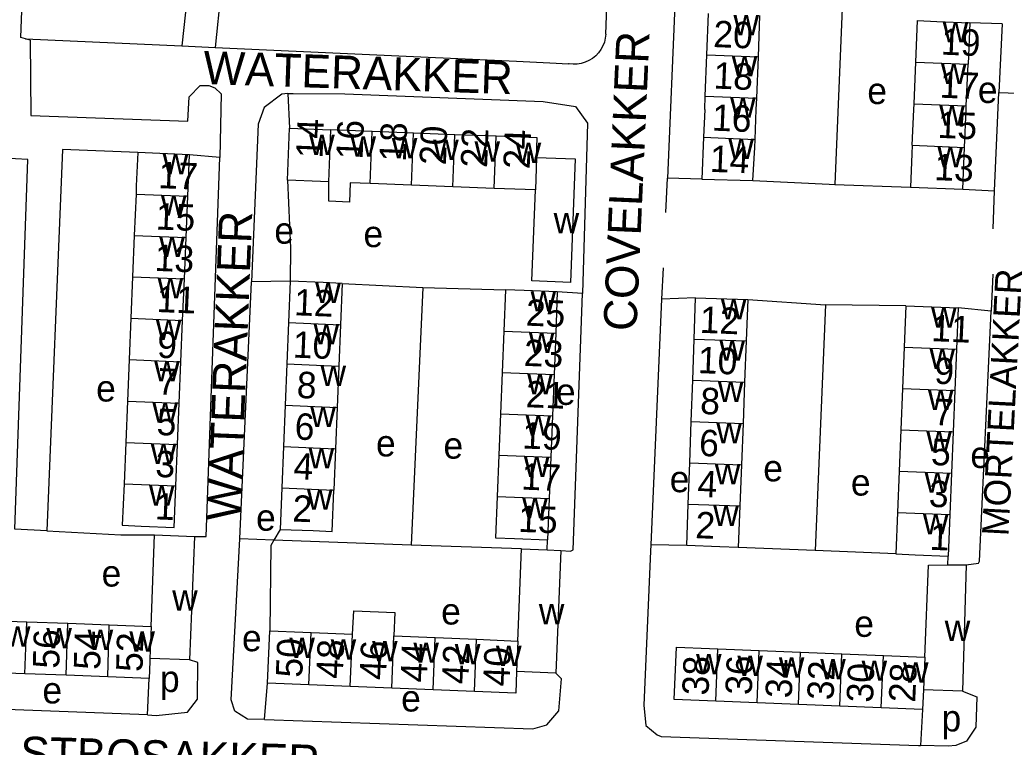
# Model space of a CAD drawing. Extents: x 159675 to 162108, y 386471 to 388472.
# Drawn here: x 161525.1 to 161674.3, y 386653.6 to 386763.5 of the extents above; entities that cross this region are included whole.
import ezdxf

# ---------------------------------------------------------------- set-up
doc = ezdxf.new("R2010")
doc.units = 0
for name, color, linetype in [('BLT_Basislijn', 7, 'Continuous'), ('BLT_Bebouwing', 7, 'Continuous'), ('BLT_Centroide', 7, 'Continuous'), ('BLT_Huisnummer', 7, 'Continuous'), ('BLT_Huisnummer_ tussenligend', 7, 'Continuous'), ('BLT_Onderverdeling_panden', 7, 'Continuous'), ('BLT_Straatnaam', 7, 'Continuous'), ('BLT_Straatnaam_verkleind', 7, 'Continuous')]:
    doc.layers.add(name, color=color, linetype=linetype)

msp = doc.modelspace()

# ---------------------------------------------------------------- linework, layer by layer
at = {"layer": 'BLT_Basislijn'}
for p, q in [((161625.12, 386789.54), (161623.04, 386739.57)), ((161613.69, 386761.38), (161614.35, 386778.2)), ((161649.44, 386765.3), (161648.35, 386738.66)), ((161673.63, 386762.9), (161668.73, 386763.1)), ((161673.63, 386762.9), (161673.12, 386752.56)), ((161526.63, 386760.48), (161525.92, 386760.67)), ((161525.92, 386760.67), (161549.58, 386759.58)), ((161549.58, 386759.58), (161554.59, 386759.35)), ((161554.59, 386759.35), (161600.21, 386757.26)), ((161600.21, 386757.26), (161605.21, 386757.03)), ((161605.21, 386757.03), (161608.04, 386756.9)), ((161565.59, 386752.4), (161565.86, 386747.14)), ((161672.5, 386737.69), (161673.12, 386752.56)), ((161555.33, 386742.71), (161550.73, 386743.13)), ((161622.78, 386734.38), (161623.04, 386739.57)), ((161628.2, 386739.45), (161623.04, 386739.57)), ((161648.35, 386738.66), (161659.75, 386738.24)), ((161667.69, 386737.94), (161672.5, 386737.69)), ((161672.28, 386731.96), (161672.5, 386737.69)), ((161622.37, 386726.06), (161622.14, 386721.29)), ((161672.24, 386725.08), (161671.97, 386719.5)), ((161558.34, 386685.07), (161560.13, 386723.93)), ((161565.94, 386724.01), (161560.13, 386723.93)), ((161573.82, 386723.68), (161586, 386723.08)), ((161586, 386723.08), (161584.27, 386684.14)), ((161586, 386723.08), (161598.5, 386722.71)), ((161610.15, 386722.18), (161606.36, 386722.4)), ((161627.28, 386721.51), (161622.14, 386721.29)), ((161622.14, 386721.29), (161620.48, 386684.16)), ((161635.15, 386721.24), (161646.9, 386720.43)), ((161646.9, 386720.43), (161645.33, 386683.29)), ((161659.05, 386720.29), (161646.9, 386720.43)), ((161671.97, 386719.5), (161666.99, 386719.98)), ((161529.15, 386686.29), (161524.29, 386686.54)), ((161564.44, 386686.51), (161563.51, 386684.89)), ((161563.51, 386684.89), (161558.34, 386685.07)), ((161584.27, 386684.14), (161563.51, 386684.89)), ((161604.81, 386683.39), (161604.87, 386684.91)), ((161625.93, 386684.08), (161620.48, 386684.16)), ((161600.94, 386683.54), (161584.27, 386684.14)), ((161645.33, 386683.29), (161633.73, 386683.76)), ((161657.58, 386682.8), (161645.33, 386683.29)), ((161665.41, 386681.13), (161665.49, 386682.46)), ((161544.4, 386658.45), (161544.61, 386663.94)), ((161562.05, 386657.75), (161562.54, 386663.26)), ((161544.4, 386658.45), (161506.8, 386659.92)), ((161661.61, 386659.27), (161661.31, 386653.83))]:
    msp.add_line(p, q, dxfattribs=at)
for points in [[(161673.12, 386752.56), (161728.61, 386750.56), (161730.1, 386784.65)], [(161585.67, 386779.31), (161565.72, 386780.09), (161555.49, 386767.77), (161554.59, 386759.35)], [(161525.92, 386760.67), (161525.21, 386760.85), (161525.88, 386778.41)], [(161555.43, 386775.52), (161550.68, 386769.81), (161549.58, 386759.58)], [(161526.63, 386760.48), (161526.74, 386749.06), (161550.47, 386748.22), (161550.69, 386751.89), (161552.34, 386753.62), (161553.65, 386753.59), (161554.57, 386753.24), (161555.5, 386752.33), (161555.33, 386742.71)], [(161613.69, 386761.38), (161613.62, 386760.77), (161613.47, 386760.16), (161613.25, 386759.59), (161612.95, 386759.04), (161612.59, 386758.54), (161612.16, 386758.1), (161611.68, 386757.7), (161611.15, 386757.38), (161610.59, 386757.12), (161609.99, 386756.95), (161609.38, 386756.84), (161608.76, 386756.82), (161608.15, 386756.88), (161608.04, 386756.9)], [(161565.59, 386752.4), (161564.71, 386752.29), (161562.02, 386750.27), (161561.11, 386747.74), (161560.13, 386723.93)], [(161565.59, 386752.4), (161566.42, 386752.4), (161574.23, 386752.36), (161604.2, 386751.18), (161609.09, 386750.42), (161610.93, 386747.92), (161610.15, 386722.18)], [(161542.9, 386743.46), (161531.51, 386743.91), (161529.15, 386686.29)], [(161524.29, 386686.54), (161526.29, 386742.43), (161520.65, 386742.71), (161520.06, 386742.73)], [(161551.49, 386685.44), (161553.23, 386685.41), (161555.33, 386742.71)], [(161565.55, 386739.28), (161566, 386729), (161565.94, 386724.01)], [(161635.95, 386739.22), (161647.48, 386738.69), (161648.35, 386738.66)], [(161606.9, 386683.3), (161608.34, 386683.23), (161608.77, 386683.43), (161610.15, 386722.18)], [(161668.2, 386681.16), (161670.04, 386681.39), (161670.23, 386681.68), (161671.97, 386719.5)], [(161529.15, 386686.29), (161540.34, 386685.7), (161545.46, 386685.69)], [(161562.05, 386657.75), (161559.5, 386657.79), (161557.59, 386659.03), (161557.04, 386660.75), (161558.34, 386685.07)], [(161563.51, 386684.89), (161563.05, 386684.08), (161562.86, 386671.15)], [(161620.48, 386684.16), (161620.44, 386683.23), (161619.45, 386659.94), (161619.74, 386656.86), (161621.44, 386655.45), (161622.06, 386655.17)], [(161544.4, 386658.45), (161545.71, 386658.38), (161550.43, 386658.87), (161551.92, 386660.82), (161551.99, 386666.36), (161550.73, 386666.76)], [(161562.05, 386657.75), (161602.65, 386656.36), (161604.79, 386656.95), (161606.58, 386659.05), (161606.99, 386663.89), (161606.15, 386664.76)], [(161667.66, 386662.03), (161669.82, 386661.19), (161669.64, 386656.6), (161668.26, 386654.51), (161666.65, 386653.84), (161665.48, 386653.72), (161661.31, 386653.83)], [(161622.06, 386655.17), (161660.96, 386653.84), (161661.31, 386653.83)]]:
    msp.add_lwpolyline(points, dxfattribs=at)
at = {"layer": 'BLT_Bebouwing'}
for p, q in [((161628.99, 386758.23), (161629.24, 386764.47)), ((161636.76, 386757.92), (161637.01, 386764.16)), ((161668.73, 386763.1), (161668.47, 386756.81)), ((161628.74, 386752), (161628.99, 386758.23)), ((161636.52, 386751.69), (161636.76, 386757.92)), ((161660.31, 386750.85), (161660.57, 386757.14)), ((161668.21, 386750.52), (161668.47, 386756.81)), ((161628.66, 386750), (161628.74, 386752)), ((161636.45, 386750), (161636.52, 386751.69)), ((161628.66, 386750), (161628.49, 386745.77)), ((161636.27, 386745.46), (161636.45, 386750)), ((161660.05, 386744.56), (161660.27, 386750)), ((161660.27, 386750), (161660.31, 386750.85)), ((161667.95, 386744.23), (161668.19, 386750)), ((161668.19, 386750), (161668.21, 386750.52)), ((161565.55, 386739.28), (161565.86, 386747.14)), ((161565.86, 386747.14), (161572.11, 386746.9)), ((161578.36, 386746.65), (161572.11, 386746.9)), ((161584.61, 386746.41), (161578.36, 386746.65)), ((161590.85, 386746.16), (161584.61, 386746.41)), ((161597.1, 386745.92), (161590.85, 386746.16)), ((161628.49, 386745.77), (161628.2, 386739.45)), ((161667.69, 386737.94), (161667.95, 386744.23)), ((161550.73, 386743.13), (161542.9, 386743.46)), ((161550.47, 386736.88), (161550.73, 386743.13)), ((161628.2, 386739.45), (161635.95, 386739.22)), ((161584.3, 386738.54), (161578.05, 386738.79)), ((161590.55, 386738.3), (161584.3, 386738.54)), ((161596.79, 386738.05), (161590.55, 386738.3)), ((161603.04, 386737.81), (161596.79, 386738.05)), ((161659.75, 386738.24), (161667.69, 386737.94)), ((161542.64, 386737.2), (161542.38, 386730.94)), ((161550.21, 386730.62), (161550.47, 386736.88)), ((161542.38, 386730.94), (161542.12, 386724.68)), ((161549.95, 386724.36), (161550.21, 386730.62)), ((161542.12, 386724.68), (161541.86, 386718.43)), ((161549.69, 386718.1), (161549.95, 386724.36)), ((161565.94, 386724.01), (161565.69, 386717.76)), ((161573.82, 386723.68), (161573.56, 386717.44)), ((161598.5, 386722.71), (161598.25, 386716.46)), ((161606.36, 386722.4), (161606.11, 386716.15)), ((161627.05, 386715.27), (161627.28, 386721.51)), ((161627.28, 386721.51), (161635.15, 386721.24)), ((161659.05, 386720.29), (161666.99, 386719.98)), ((161666.99, 386719.98), (161666.74, 386713.73)), ((161541.86, 386718.43), (161541.61, 386712.17)), ((161549.43, 386711.84), (161549.69, 386718.1)), ((161565.69, 386717.76), (161565.44, 386711.51)), ((161573.56, 386717.44), (161573.31, 386711.2)), ((161598.25, 386716.46), (161598, 386710.22)), ((161606.11, 386716.15), (161605.86, 386709.9)), ((161626.83, 386709.04), (161627.05, 386715.27)), ((161634.93, 386714.99), (161634.68, 386708.75)), ((161658.81, 386714.05), (161658.57, 386707.8)), ((161666.74, 386713.73), (161666.49, 386707.49)), ((161541.61, 386712.17), (161541.35, 386705.91)), ((161549.17, 386705.59), (161549.43, 386711.84)), ((161565.44, 386711.51), (161565.19, 386705.26)), ((161598, 386710.22), (161597.75, 386703.97)), ((161605.86, 386709.9), (161605.62, 386703.65)), ((161626.61, 386702.8), (161626.83, 386709.04)), ((161634.68, 386708.75), (161634.45, 386702.52)), ((161658.57, 386707.8), (161658.32, 386701.55)), ((161666.49, 386707.49), (161666.24, 386701.24)), ((161541.35, 386705.91), (161541.09, 386699.65)), ((161548.91, 386699.33), (161549.17, 386705.59)), ((161565.19, 386705.26), (161564.94, 386699.01)), ((161573.06, 386704.95), (161572.81, 386698.7)), ((161597.75, 386703.97), (161597.5, 386697.72)), ((161605.62, 386703.65), (161605.37, 386697.41)), ((161626.38, 386696.56), (161626.61, 386702.8)), ((161634.45, 386702.52), (161634.21, 386696.28)), ((161658.32, 386701.55), (161658.07, 386695.3)), ((161666.24, 386701.24), (161665.99, 386694.99)), ((161541.09, 386699.65), (161540.83, 386693.39)), ((161548.65, 386693.07), (161548.91, 386699.33)), ((161564.94, 386699.01), (161564.69, 386692.77)), ((161572.81, 386698.7), (161572.55, 386692.45)), ((161597.5, 386697.72), (161597.25, 386691.47)), ((161605.37, 386697.41), (161605.12, 386691.16)), ((161626.16, 386690.32), (161626.38, 386696.56)), ((161634.21, 386696.28), (161633.97, 386690.04)), ((161658.07, 386695.3), (161657.83, 386689.05)), ((161665.99, 386694.99), (161665.74, 386688.74)), ((161564.69, 386692.77), (161564.44, 386686.51)), ((161605.12, 386691.16), (161604.87, 386684.91)), ((161625.93, 386684.08), (161626.16, 386690.32)), ((161633.97, 386690.04), (161633.73, 386683.76)), ((161657.83, 386689.05), (161657.58, 386682.8)), ((161665.74, 386688.74), (161665.49, 386682.46)), ((161544.92, 386671.82), (161545.46, 386685.69)), ((161545.46, 386685.69), (161551.49, 386685.44)), ((161551.49, 386685.44), (161550.73, 386666.76)), ((161600.38, 386669.63), (161600.94, 386683.54)), ((161600.94, 386683.54), (161604.81, 386683.39)), ((161604.81, 386683.39), (161606.9, 386683.3)), ((161606.9, 386683.3), (161606.15, 386664.76)), ((161665.41, 386681.13), (161668.2, 386681.16)), ((161668.2, 386681.16), (161667.66, 386662.03)), ((161519.95, 386672.76), (161526.15, 386672.52)), ((161526.15, 386672.52), (161532.31, 386672.33)), ((161532.31, 386672.33), (161538.57, 386672.07)), ((161538.57, 386672.07), (161544.92, 386671.82)), ((161562.54, 386663.26), (161562.86, 386671.15)), ((161569.12, 386670.9), (161575.37, 386670.65)), ((161581.63, 386670.39), (161587.89, 386670.14)), ((161587.89, 386670.14), (161594.14, 386669.89)), ((161594.14, 386669.89), (161600.38, 386669.63)), ((161630.63, 386668.43), (161636.89, 386668.18)), ((161636.89, 386668.18), (161643.15, 386667.93)), ((161643.15, 386667.93), (161649.41, 386667.68)), ((161544.72, 386666.51), (161544.61, 386663.94)), ((161544.74, 386667), (161544.72, 386666.51)), ((161550.73, 386666.76), (161544.74, 386667)), ((161649.41, 386667.68), (161655.67, 386667.43)), ((161655.67, 386667.43), (161661.93, 386667.17)), ((161525.83, 386664.66), (161519.63, 386664.89)), ((161606.15, 386664.76), (161600.21, 386665)), ((161532.1, 386664.45), (161525.83, 386664.66)), ((161538.36, 386664.19), (161532.1, 386664.45)), ((161544.61, 386663.94), (161538.36, 386664.19)), ((161568.8, 386663.01), (161562.54, 386663.26)), ((161575.05, 386662.76), (161568.8, 386663.01)), ((161581.31, 386662.5), (161575.05, 386662.76)), ((161587.57, 386662.25), (161581.31, 386662.5)), ((161593.82, 386661.99), (161587.57, 386662.25)), ((161661.73, 386662.27), (161661.61, 386659.27)), ((161667.66, 386662.03), (161661.73, 386662.27)), ((161636.57, 386660.28), (161630.31, 386660.53)), ((161642.83, 386660.03), (161636.57, 386660.28)), ((161649.09, 386659.78), (161642.83, 386660.03)), ((161655.35, 386659.52), (161649.09, 386659.78)), ((161661.61, 386659.27), (161655.35, 386659.52))]:
    msp.add_line(p, q, dxfattribs=at)
for points in [[(161660.57, 386757.14), (161660.83, 386763.43), (161663.74, 386763.3), (161668.73, 386763.1)], [(161603.21, 386742.73), (161603.33, 386745.68), (161597.1, 386745.92)], [(161635.95, 386739.22), (161636.21, 386744.21), (161636.27, 386745.46)], [(161660.05, 386744.56), (161659.99, 386743.27), (161659.75, 386738.24)], [(161542.9, 386743.46), (161542.69, 386738.46), (161542.64, 386737.2)], [(161603.21, 386742.73), (161609.08, 386742.5), (161608.35, 386723.82), (161602.5, 386724.05), (161603.04, 386737.81)], [(161571.8, 386739.03), (161570.55, 386739.08), (161565.55, 386739.28)], [(161578.05, 386738.79), (161575.02, 386738.91), (161574.91, 386735.97), (161571.8, 386736.1), (161571.8, 386739.03)], [(161573.82, 386723.68), (161570.94, 386723.8), (161565.94, 386724.01)], [(161606.36, 386722.4), (161601.36, 386722.6), (161598.5, 386722.71)], [(161635.15, 386721.24), (161634.97, 386716.24), (161634.93, 386714.99)], [(161659.05, 386720.29), (161658.86, 386715.3), (161658.81, 386714.05)], [(161573.31, 386711.2), (161573.06, 386704.95)], [(161540.83, 386693.39), (161540.57, 386687.13), (161543.4, 386687.01), (161548.39, 386686.8), (161548.65, 386693.07)], [(161564.44, 386686.51), (161569.44, 386686.32), (161572.3, 386686.2), (161572.55, 386692.45)], [(161597.25, 386691.47), (161597, 386685.22), (161599.88, 386685.11), (161604.87, 386684.91)], [(161633.73, 386683.76), (161630.93, 386683.87), (161625.93, 386684.08)], [(161657.58, 386682.8), (161660.49, 386682.68), (161665.49, 386682.46)], [(161661.93, 386667.17), (161662.49, 386681.1), (161665.41, 386681.13)], [(161575.37, 386670.65), (161575.58, 386674.21), (161581.77, 386673.96), (161581.63, 386670.39)], [(161562.86, 386671.15), (161567.86, 386670.95), (161569.12, 386670.9)], [(161630.31, 386660.53), (161624.05, 386660.79), (161624.37, 386668.69), (161629.37, 386668.49), (161630.63, 386668.43)], [(161600.21, 386665), (161600.08, 386661.74), (161593.82, 386661.99)]]:
    msp.add_lwpolyline(points, dxfattribs=at)
at = {"layer": 'BLT_Onderverdeling_panden'}
for p, q in [((161628.99, 386758.23), (161636.76, 386757.92)), ((161660.57, 386757.14), (161668.47, 386756.81)), ((161628.74, 386752), (161636.52, 386751.69)), ((161660.31, 386750.85), (161668.21, 386750.52)), ((161571.8, 386739.03), (161572.11, 386746.9)), ((161578.05, 386738.79), (161578.36, 386746.65)), ((161584.3, 386738.54), (161584.61, 386746.41)), ((161590.55, 386738.3), (161590.85, 386746.16)), ((161596.79, 386738.05), (161597.1, 386745.92)), ((161628.49, 386745.77), (161636.27, 386745.46)), ((161660.05, 386744.56), (161667.95, 386744.23)), ((161603.21, 386742.73), (161603.04, 386737.81)), ((161542.64, 386737.2), (161550.47, 386736.88)), ((161542.38, 386730.94), (161550.21, 386730.62)), ((161542.12, 386724.68), (161549.95, 386724.36)), ((161541.86, 386718.43), (161549.69, 386718.1)), ((161565.69, 386717.76), (161573.56, 386717.44)), ((161598.25, 386716.46), (161606.11, 386716.15)), ((161627.05, 386715.27), (161634.93, 386714.99)), ((161658.81, 386714.05), (161666.74, 386713.73)), ((161541.61, 386712.17), (161549.43, 386711.84)), ((161565.44, 386711.51), (161573.31, 386711.2)), ((161598, 386710.22), (161605.86, 386709.9)), ((161626.83, 386709.04), (161634.68, 386708.75)), ((161658.57, 386707.8), (161666.49, 386707.49)), ((161541.35, 386705.91), (161549.17, 386705.59)), ((161565.19, 386705.26), (161573.06, 386704.95)), ((161597.75, 386703.97), (161605.62, 386703.65)), ((161626.61, 386702.8), (161634.45, 386702.52)), ((161658.32, 386701.55), (161666.24, 386701.24)), ((161541.09, 386699.65), (161548.91, 386699.33)), ((161564.94, 386699.01), (161572.81, 386698.7)), ((161597.5, 386697.72), (161605.37, 386697.41)), ((161626.38, 386696.56), (161634.21, 386696.28)), ((161658.07, 386695.3), (161665.99, 386694.99)), ((161540.83, 386693.39), (161548.65, 386693.07)), ((161564.69, 386692.77), (161572.55, 386692.45)), ((161597.25, 386691.47), (161605.12, 386691.16)), ((161626.16, 386690.32), (161633.97, 386690.04)), ((161657.83, 386689.05), (161665.74, 386688.74)), ((161525.83, 386664.66), (161526.15, 386672.52)), ((161532.1, 386664.45), (161532.31, 386672.33)), ((161538.36, 386664.19), (161538.57, 386672.07)), ((161544.92, 386671.82), (161544.74, 386667)), ((161568.8, 386663.01), (161569.12, 386670.9)), ((161575.05, 386662.76), (161575.37, 386670.65)), ((161581.31, 386662.5), (161581.63, 386670.39)), ((161587.57, 386662.25), (161587.89, 386670.14)), ((161593.82, 386661.99), (161594.14, 386669.89)), ((161600.38, 386669.63), (161600.21, 386665)), ((161630.31, 386660.53), (161630.63, 386668.43)), ((161636.57, 386660.28), (161636.89, 386668.18)), ((161642.83, 386660.03), (161643.15, 386667.93)), ((161649.09, 386659.78), (161649.41, 386667.68)), ((161655.35, 386659.52), (161655.67, 386667.43)), ((161661.93, 386667.17), (161661.73, 386662.27))]:
    msp.add_line(p, q, dxfattribs=at)

# ---------------------------------------------------------------- texts
at = {"layer": 'BLT_Centroide'}
for s, p in [('w', (161633, 386761.19)), ('w', (161664.65, 386760.12)), ('w', (161632.75, 386754.97)), ('w', (161664.39, 386753.84)), ('e', (161653.24, 386750.8)), ('e', (161669.96, 386750.96)), ('w', (161632.5, 386748.72)), ('w', (161664.13, 386747.53)), ('w', (161568.83, 386743.09)), ('w', (161575.08, 386742.84)), ('w', (161581.33, 386742.59)), ('w', (161587.58, 386742.34)), ('w', (161632.23, 386742.5)), ('w', (161593.83, 386742.11)), ('w', (161600.06, 386741.88)), ('w', (161663.86, 386741.25)), ('w', (161546.69, 386740.16)), ('w', (161546.42, 386733.91)), ('w', (161605.8, 386731.27)), ('e', (161563.56, 386729.69)), ('e', (161577.04, 386729.17)), ('w', (161546.16, 386727.66)), ('w', (161545.91, 386721.41)), ('w', (161569.76, 386720.72)), ('w', (161602.31, 386719.44)), ('w', (161631.1, 386718.25)), ('w', (161662.89, 386717)), ('w', (161545.65, 386715.12)), ('w', (161569.5, 386714.47)), ('w', (161602.06, 386713.19)), ('w', (161630.88, 386712)), ('w', (161662.65, 386710.75)), ('w', (161545.39, 386708.88)), ('w', (161570.55, 386708.19)), ('w', (161601.81, 386706.94)), ('e', (161536.61, 386705.83)), ('e', (161606.15, 386705.32)), ('w', (161630.65, 386705.78)), ('w', (161662.41, 386704.53)), ('w', (161545.12, 386702.62)), ('w', (161569, 386701.97)), ('w', (161601.56, 386700.69)), ('w', (161630.41, 386699.53)), ('e', (161578.94, 386697.53)), ('w', (161662.16, 386698.28)), ('w', (161544.87, 386696.38)), ('e', (161589.14, 386697.19)), ('w', (161568.75, 386695.72)), ('e', (161668.82, 386695.78)), ('w', (161601.31, 386694.44)), ('w', (161630.18, 386693.31)), ('e', (161637.5, 386693.76)), ('e', (161623.36, 386692.12)), ('e', (161650.76, 386691.61)), ('w', (161661.91, 386692.03)), ('w', (161544.61, 386690.09)), ('w', (161568.5, 386689.47)), ('w', (161601.06, 386688.19)), ('e', (161560.8, 386686.3)), ('w', (161629.95, 386687.03)), ('w', (161661.66, 386685.75)), ('e', (161537.44, 386677.86)), ('w', (161548.11, 386674.23)), ('e', (161588.79, 386672.12)), ('w', (161603.56, 386672.16)), ('e', (161651.27, 386670.26)), ('w', (161664.95, 386669.62)), ('w', (161522.81, 386668.77)), ('w', (161529.08, 386668.52)), ('w', (161535.33, 386668.27)), ('w', (161541.64, 386668)), ('e', (161558.67, 386668.08)), ('w', (161565.83, 386667.08)), ('w', (161572.08, 386666.83)), ('w', (161578.34, 386666.58)), ('w', (161584.59, 386666.33)), ('w', (161590.86, 386666.08)), ('w', (161597.09, 386665.83)), ('w', (161627.34, 386664.61)), ('w', (161633.59, 386664.36)), ('w', (161639.86, 386664.11)), ('w', (161646.12, 386663.86)), ('w', (161652.38, 386663.61)), ('w', (161658.64, 386663.34)), ('p', (161546.27, 386661.92)), ('e', (161528.49, 386660.19)), ('e', (161582.74, 386658.97)), ('p', (161664.47, 386655.96))]:
    msp.add_text(s, height=4, dxfattribs=at).set_placement(p)
at = {"layer": 'BLT_Huisnummer'}
for s, rotation, p in [('19', 357.624, (161664.33, 386758.28)), ('18', 357.7026, (161629.93, 386753.15)), ('14', 87.7568, (161570.84, 386742.54)), ('18', 87.7568, (161583.44, 386742.03)), ('24', 87.7568, (161602.17, 386740.92)), ('14', 357.7026, (161629.37, 386740.56)), ('13', 357.624, (161663.33, 386739.31)), ('17', 357.6326, (161545.97, 386738.1)), ('13', 357.6326, (161545.41, 386725.59)), ('12', 357.7309, (161566.5, 386718.88)), ('25', 357.7071, (161601.54, 386717.31)), ('12', 357.6234, (161627.85, 386716.23)), ('11', 357.5468, (161662.86, 386714.97)), ('9', 357.6326, (161545.78, 386712.46)), ('5', 357.6326, (161545.7, 386700.78)), ('6', 357.7309, (161566.58, 386700.1)), ('19', 357.7071, (161601, 386698.74)), ('6', 357.6234, (161627.74, 386697.62)), ('5', 357.5468, (161662.82, 386696.25)), ('1', 357.6326, (161545.47, 386688.03)), ('2', 357.7309, (161566.25, 386687.7)), ('15', 357.7071, (161600.39, 386686.14)), ('2', 357.6234, (161627.18, 386685.19)), ('1', 357.5468, (161662.62, 386683.43)), ('56', 88.5176, (161531.03, 386665.42)), ('52', 88.5176, (161543.62, 386664.92)), ('50', 87.6772, (161567.77, 386664.04)), ('44', 87.6772, (161586.62, 386663.32)), ('40', 87.6772, (161599.11, 386662.71)), ('38', 87.6874, (161629.22, 386661.35)), ('32', 87.6874, (161648.13, 386660.64)), ('28', 87.6874, (161660.48, 386660.28))]:
    msp.add_text(s, height=4, rotation=rotation, dxfattribs=at).set_placement(p)
at = {"layer": 'BLT_Huisnummer_ tussenligend'}
for s, rotation, p in [('20', 357.7026, (161629.9, 386759.42)), ('17', 357.624, (161664.14, 386751.77)), ('16', 357.7026, (161629.7, 386746.79)), ('15', 357.624, (161663.82, 386745.7)), ('16', 87.7568, (161576.9, 386742.38)), ('20', 87.7568, (161589.5, 386741.51)), ('22', 87.7568, (161595.73, 386741.12)), ('15', 357.6326, (161545.58, 386731.85)), ('11', 357.6326, (161545.7, 386719.37)), ('10', 357.7309, (161566.3, 386712.48)), ('23', 357.7071, (161601.25, 386711.23)), ('10', 357.6234, (161627.56, 386710.14)), ('9', 357.5468, (161663.31, 386708.53)), ('7', 357.6326, (161545.83, 386706.9)), ('8', 357.7309, (161566.9, 386706.38)), ('21', 357.7071, (161601.54, 386704.98)), ('8', 357.6234, (161627.91, 386703.96)), ('7', 357.5468, (161663.22, 386702.3)), ('3', 357.6326, (161545.52, 386694.44)), ('4', 357.7309, (161566.4, 386694.09)), ('17', 357.7071, (161600.87, 386692.53)), ('4', 357.6234, (161627.49, 386691.42)), ('3', 357.5468, (161662.5, 386689.93)), ('54', 88.5176, (161537.22, 386665.24)), ('48', 87.6772, (161573.89, 386663.86)), ('46', 87.6772, (161580.44, 386663.69)), ('42', 87.6772, (161592.89, 386663.05)), ('36', 87.6874, (161635.75, 386661.42)), ('34', 87.6874, (161641.81, 386660.93)), ('30', 87.6874, (161654.09, 386660.27))]:
    msp.add_text(s, height=4, rotation=rotation, dxfattribs=at).set_placement(p)
at = {"layer": 'BLT_Straatnaam'}
for s, height, rotation, p in [('COVELAKKER', 5, 87.4724, (161618.32, 386716.4)), ('WATERAKKER', 5, 358.0892, (161552.75, 386753.84)), ('WATERAKKER', 5, 87.7538, (161558.4, 386687.75)), ('HULSTBOSAKKER', 4.9999, 358.3318, (161511.7, 386650.61))]:
    msp.add_text(s, height=height, rotation=rotation, dxfattribs=at).set_placement(p)
at = {"layer": 'BLT_Straatnaam_verkleind'}
msp.add_text('MORTELAKKER', height=4, rotation=87.0352, dxfattribs=at).set_placement((161674.57, 386685.43))

doc.saveas('drawing.dxf')
